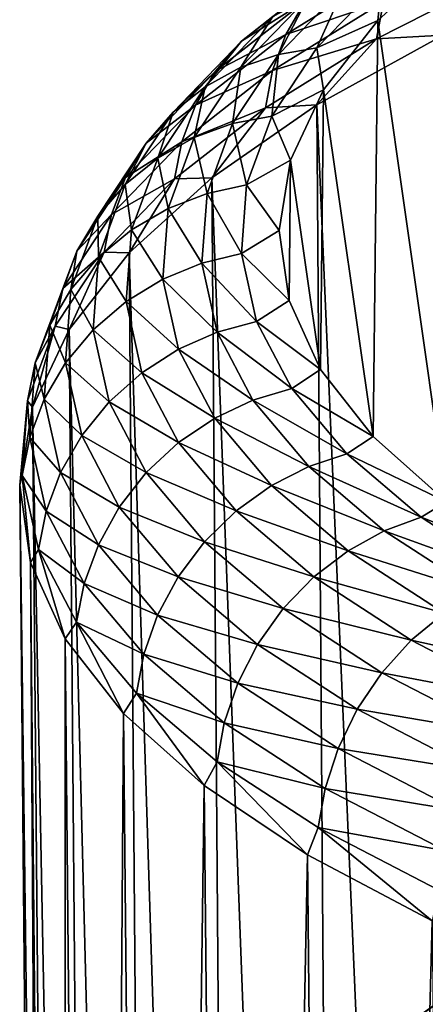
# Model space of a CAD drawing. Header units: millimetres. Extents: x -24 to 24, y 0 to 188.
# Tile 344 of 460: x -24.29 to -20.77, y 166.69 to 175.22. Entities that reach past the tile are written whole.
import ezdxf

# ---------------------------------------------------------------- set-up
doc = ezdxf.new("R2010")
doc.units = ezdxf.units.MM
doc.header["$LTSCALE"] = 58.620611
for name, color, linetype in [('166', 7, 'CONTINUOUS'), ('173', 7, 'CONTINUOUS'), ('178', 7, 'CONTINUOUS'), ('77', 7, 'CONTINUOUS')]:
    doc.layers.add(name, color=color, linetype=linetype)

msp = doc.modelspace()

# ---------------------------------------------------------------- linework, layer by layer
at = {"layer": '166', "color": 7, "linetype": 'CONTINUOUS'}
for points in [[(-21.1834, 175.2182, 228.0265), (-20.5345, 175.8085, 229.8517), (-20.5861, 171.0462, 214.7513), (-21.1834, 175.2182, 228.0265)], [(-21.6527, 174.6161, 226.1518), (-21.1834, 175.2182, 228.0265), (-21.2225, 171.611, 216.5888), (-21.6527, 174.6161, 226.1518)], [(-21.2225, 171.611, 216.5888), (-21.1834, 175.2182, 228.0265), (-20.5861, 171.0462, 214.7513), (-21.2225, 171.611, 216.5888)], [(-21.9385, 174.0074, 224.2428), (-21.6527, 174.6161, 226.1518), (-21.6789, 172.1942, 218.4726), (-21.9385, 174.0074, 224.2428)], [(-21.6789, 172.1942, 218.4726), (-21.6527, 174.6161, 226.1518), (-21.2225, 171.611, 216.5888), (-21.6789, 172.1942, 218.4726)], [(-22.0384, 173.3975, 222.3159), (-21.9385, 174.0074, 224.2428), (-21.9516, 172.7914, 220.3871), (-22.0384, 173.3975, 222.3159)], [(-21.9516, 172.7914, 220.3871), (-21.9385, 174.0074, 224.2428), (-21.6789, 172.1942, 218.4726), (-21.9516, 172.7914, 220.3871)]]:
    msp.add_3dface(points, dxfattribs=at)
at = {"layer": '173', "color": 7, "linetype": 'CONTINUOUS'}
for points in [[(-21.7108, 174.485, 233.3099), (-20.4089, 144.2236, 244.6894), (-20.617, 175.0909, 235.1658), (-21.7108, 174.485, 233.3099)], [(-22.6203, 173.8537, 231.3652), (-21.4878, 143.6412, 242.8421), (-21.7108, 174.485, 233.3099), (-22.6203, 173.8537, 231.3652)], [(-21.4878, 143.6412, 242.8421), (-20.4089, 144.2236, 244.6894), (-21.7108, 174.485, 233.3099), (-21.4878, 143.6412, 242.8421)], [(-23.3378, 173.2028, 229.3477), (-22.3834, 143.0313, 240.9076), (-22.6203, 173.8537, 231.3652), (-23.3378, 173.2028, 229.3477)], [(-22.3834, 143.0313, 240.9076), (-21.4878, 143.6412, 242.8421), (-22.6203, 173.8537, 231.3652), (-22.3834, 143.0313, 240.9076)], [(-23.8572, 172.5381, 227.2745), (-23.088, 142.3991, 238.9027), (-23.3378, 173.2028, 229.3477), (-23.8572, 172.5381, 227.2745)], [(-23.088, 142.3991, 238.9027), (-22.3834, 143.0313, 240.9076), (-23.3378, 173.2028, 229.3477), (-23.088, 142.3991, 238.9027)], [(-24.174, 171.8656, 225.1632), (-23.5956, 141.7501, 236.8443), (-23.8572, 172.5381, 227.2745), (-24.174, 171.8656, 225.1632)], [(-23.5956, 141.7501, 236.8443), (-23.088, 142.3991, 238.9027), (-23.8572, 172.5381, 227.2745), (-23.5956, 141.7501, 236.8443)], [(-24.2854, 171.1911, 223.0317), (-23.9019, 141.0897, 234.7499), (-24.174, 171.8656, 225.1632), (-24.2854, 171.1911, 223.0317)], [(-23.9019, 141.0897, 234.7499), (-23.5956, 141.7501, 236.8443), (-24.174, 171.8656, 225.1632), (-23.9019, 141.0897, 234.7499)], [(-24.0043, 140.4237, 232.6376), (-23.9019, 141.0897, 234.7499), (-24.2854, 171.1911, 223.0317), (-24.0043, 140.4237, 232.6376)], [(-24.1906, 170.5205, 220.8982), (-24.0043, 140.4237, 232.6376), (-24.2854, 171.1911, 223.0317), (-24.1906, 170.5205, 220.8982)], [(-23.9019, 139.7577, 230.5253), (-24.0043, 140.4237, 232.6376), (-24.1906, 170.5205, 220.8982), (-23.9019, 139.7577, 230.5253)], [(-23.8904, 169.8594, 218.7808), (-23.9019, 139.7577, 230.5253), (-24.1906, 170.5205, 220.8982), (-23.8904, 169.8594, 218.7808)], [(-23.5956, 139.0974, 228.431), (-23.9019, 139.7577, 230.5253), (-23.8904, 169.8594, 218.7808), (-23.5956, 139.0974, 228.431)], [(-23.3873, 169.2133, 216.6979), (-23.5956, 139.0974, 228.431), (-23.8904, 169.8594, 218.7808), (-23.3873, 169.2133, 216.6979)], [(-23.088, 138.4484, 226.3726), (-23.5956, 139.0974, 228.431), (-23.3873, 169.2133, 216.6979), (-23.088, 138.4484, 226.3726)], [(-22.6856, 168.5874, 214.6668), (-23.088, 138.4484, 226.3726), (-23.3873, 169.2133, 216.6979), (-22.6856, 168.5874, 214.6668)], [(-22.3834, 137.8162, 224.3676), (-23.088, 138.4484, 226.3726), (-22.6856, 168.5874, 214.6668), (-22.3834, 137.8162, 224.3676)], [(-21.7912, 167.9867, 212.705), (-22.3834, 137.8162, 224.3676), (-22.6856, 168.5874, 214.6668), (-21.7912, 167.9867, 212.705)], [(-21.4878, 137.2063, 222.4332), (-22.3834, 137.8162, 224.3676), (-21.7912, 167.9867, 212.705), (-21.4878, 137.2063, 222.4332)], [(-20.7121, 167.416, 210.8298), (-21.4878, 137.2063, 222.4332), (-21.7912, 167.9867, 212.705), (-20.7121, 167.416, 210.8298)], [(-20.4089, 136.6238, 220.5858), (-21.4878, 137.2063, 222.4332), (-20.7121, 167.416, 210.8298), (-20.4089, 136.6238, 220.5858)]]:
    msp.add_3dface(points, dxfattribs=at)
at = {"layer": '178', "color": 7, "linetype": 'CONTINUOUS'}
for points in [[(-20.5345, 175.8085, 229.8517), (-21.1834, 175.2182, 228.0265), (-21.1476, 175.5604, 229.1893), (-20.5345, 175.8085, 229.8517)], [(-21.0246, 175.6876, 233.814), (-21.8114, 175.385, 231.8324), (-21.9796, 175.0952, 232.0059), (-21.0246, 175.6876, 233.814)], [(-21.0246, 175.6876, 233.814), (-21.9796, 175.0952, 232.0059), (-21.134, 175.3785, 233.9796), (-21.0246, 175.6876, 233.814)], [(-21.593, 175.6386, 231.6471), (-22.0925, 175.2511, 229.6319), (-22.3623, 175.0374, 229.7988), (-21.593, 175.6386, 231.6471)], [(-21.593, 175.6386, 231.6471), (-22.3623, 175.0374, 229.7988), (-21.8114, 175.385, 231.8324), (-21.593, 175.6386, 231.6471)], [(-21.1926, 175.0591, 234.1186), (-20.617, 175.0909, 235.1658), (-20.0642, 175.6313, 235.8532), (-21.1926, 175.0591, 234.1186)], [(-21.1926, 175.0591, 234.1186), (-20.0642, 175.6313, 235.8532), (-21.134, 175.3785, 233.9796), (-21.1926, 175.0591, 234.1186)], [(-21.4715, 175.5134, 229.3219), (-21.7095, 174.979, 227.3871), (-22.042, 174.9229, 227.4919), (-21.4715, 175.5134, 229.3219)], [(-21.4715, 175.5134, 229.3219), (-22.042, 174.9229, 227.4919), (-21.791, 175.4108, 229.4709), (-21.4715, 175.5134, 229.3219)], [(-21.1476, 175.5604, 229.1893), (-21.1834, 175.2182, 228.0265), (-21.7095, 174.979, 227.3871), (-21.1476, 175.5604, 229.1893)], [(-21.1476, 175.5604, 229.1893), (-21.7095, 174.979, 227.3871), (-21.4715, 175.5134, 229.3219), (-21.1476, 175.5604, 229.1893)], [(-21.791, 175.4108, 229.4709), (-22.042, 174.9229, 227.4919), (-22.37, 174.8112, 227.6134), (-21.791, 175.4108, 229.4709)], [(-21.791, 175.4108, 229.4709), (-22.37, 174.8112, 227.6134), (-22.0925, 175.2511, 229.6319), (-21.791, 175.4108, 229.4709)], [(-21.8114, 175.385, 231.8324), (-22.3623, 175.0374, 229.7988), (-22.5884, 174.7774, 229.9649), (-21.8114, 175.385, 231.8324)], [(-21.8114, 175.385, 231.8324), (-22.5884, 174.7774, 229.9649), (-21.9796, 175.0952, 232.0059), (-21.8114, 175.385, 231.8324)], [(-21.1926, 175.0591, 234.1186), (-21.134, 175.3785, 233.9796), (-22.0939, 174.7827, 232.1614), (-21.1926, 175.0591, 234.1186)], [(-21.134, 175.3785, 233.9796), (-21.9796, 175.0952, 232.0059), (-22.0939, 174.7827, 232.1614), (-21.134, 175.3785, 233.9796)], [(-22.0925, 175.2511, 229.6319), (-22.37, 174.8112, 227.6134), (-22.6796, 174.6429, 227.7483), (-22.0925, 175.2511, 229.6319)], [(-22.0925, 175.2511, 229.6319), (-22.6796, 174.6429, 227.7483), (-22.3623, 175.0374, 229.7988), (-22.0925, 175.2511, 229.6319)], [(-21.1834, 175.2182, 228.0265), (-21.6527, 174.6161, 226.1518), (-21.7095, 174.979, 227.3871), (-21.1834, 175.2182, 228.0265)], [(-21.9796, 175.0952, 232.0059), (-22.5884, 174.7774, 229.9649), (-22.7625, 174.4826, 230.1234), (-21.9796, 175.0952, 232.0059)], [(-21.9796, 175.0952, 232.0059), (-22.7625, 174.4826, 230.1234), (-22.0939, 174.7827, 232.1614), (-21.9796, 175.0952, 232.0059)], [(-21.7108, 174.485, 233.3099), (-20.617, 175.0909, 235.1658), (-21.1926, 175.0591, 234.1186), (-21.7108, 174.485, 233.3099)], [(-22.3623, 175.0374, 229.7988), (-22.6796, 174.6429, 227.7483), (-22.9564, 174.4215, 227.8918), (-22.3623, 175.0374, 229.7988)], [(-22.3623, 175.0374, 229.7988), (-22.9564, 174.4215, 227.8918), (-22.5884, 174.7774, 229.9649), (-22.3623, 175.0374, 229.7988)], [(-22.1552, 174.4615, 232.2949), (-21.7108, 174.485, 233.3099), (-21.1926, 175.0591, 234.1186), (-22.1552, 174.4615, 232.2949)], [(-22.1552, 174.4615, 232.2949), (-21.1926, 175.0591, 234.1186), (-22.0939, 174.7827, 232.1614), (-22.1552, 174.4615, 232.2949)], [(-22.042, 174.9229, 227.4919), (-22.1015, 174.3884, 225.5435), (-22.44, 174.323, 225.6199), (-22.042, 174.9229, 227.4919)], [(-22.042, 174.9229, 227.4919), (-22.44, 174.323, 225.6199), (-22.37, 174.8112, 227.6134), (-22.042, 174.9229, 227.4919)], [(-21.7095, 174.979, 227.3871), (-21.6527, 174.6161, 226.1518), (-22.1015, 174.3884, 225.5435), (-21.7095, 174.979, 227.3871)], [(-21.7095, 174.979, 227.3871), (-22.1015, 174.3884, 225.5435), (-22.042, 174.9229, 227.4919), (-21.7095, 174.979, 227.3871)], [(-22.37, 174.8112, 227.6134), (-22.44, 174.323, 225.6199), (-22.7739, 174.2022, 225.7133), (-22.37, 174.8112, 227.6134)], [(-22.37, 174.8112, 227.6134), (-22.7739, 174.2022, 225.7133), (-22.6796, 174.6429, 227.7483), (-22.37, 174.8112, 227.6134)], [(-22.5884, 174.7774, 229.9649), (-22.9564, 174.4215, 227.8918), (-23.1886, 174.1549, 228.038), (-22.5884, 174.7774, 229.9649)], [(-22.5884, 174.7774, 229.9649), (-23.1886, 174.1549, 228.038), (-22.7625, 174.4826, 230.1234), (-22.5884, 174.7774, 229.9649)], [(-22.1552, 174.4615, 232.2949), (-22.0939, 174.7827, 232.1614), (-22.881, 174.1667, 230.2685), (-22.1552, 174.4615, 232.2949)], [(-22.0939, 174.7827, 232.1614), (-22.7625, 174.4826, 230.1234), (-22.881, 174.1667, 230.2685), (-22.0939, 174.7827, 232.1614)], [(-22.6796, 174.6429, 227.7483), (-22.7739, 174.2022, 225.7133), (-23.089, 174.0252, 225.8215), (-22.6796, 174.6429, 227.7483)], [(-22.6796, 174.6429, 227.7483), (-23.089, 174.0252, 225.8215), (-22.9564, 174.4215, 227.8918), (-22.6796, 174.6429, 227.7483)], [(-21.6527, 174.6161, 226.1518), (-21.9385, 174.0074, 224.2428), (-22.1015, 174.3884, 225.5435), (-21.6527, 174.6161, 226.1518)], [(-22.7625, 174.4826, 230.1234), (-23.1886, 174.1549, 228.038), (-23.3674, 173.8551, 228.1811), (-22.7625, 174.4826, 230.1234)], [(-22.7625, 174.4826, 230.1234), (-23.3674, 173.8551, 228.1811), (-22.881, 174.1667, 230.2685), (-22.7625, 174.4826, 230.1234)], [(-22.6203, 173.8537, 231.3652), (-21.7108, 174.485, 233.3099), (-22.1552, 174.4615, 232.2949), (-22.6203, 173.8537, 231.3652)], [(-22.9564, 174.4215, 227.8918), (-23.089, 174.0252, 225.8215), (-23.3709, 173.7959, 225.9409), (-22.9564, 174.4215, 227.8918)], [(-22.9564, 174.4215, 227.8918), (-23.3709, 173.7959, 225.9409), (-23.1886, 174.1549, 228.038), (-22.9564, 174.4215, 227.8918)], [(-22.9445, 173.8435, 230.3961), (-22.6203, 173.8537, 231.3652), (-22.1552, 174.4615, 232.2949), (-22.9445, 173.8435, 230.3961)], [(-22.9445, 173.8435, 230.3961), (-22.1552, 174.4615, 232.2949), (-22.881, 174.1667, 230.2685), (-22.9445, 173.8435, 230.3961)], [(-22.1015, 174.3884, 225.5435), (-22.3204, 173.7933, 223.673), (-22.44, 174.323, 225.6199), (-22.1015, 174.3884, 225.5435)], [(-22.1015, 174.3884, 225.5435), (-21.9385, 174.0074, 224.2428), (-22.3204, 173.7933, 223.673), (-22.1015, 174.3884, 225.5435)], [(-22.44, 174.323, 225.6199), (-22.6623, 173.7186, 223.7205), (-22.7739, 174.2022, 225.7133), (-22.44, 174.323, 225.6199)], [(-22.44, 174.323, 225.6199), (-22.3204, 173.7933, 223.673), (-22.6623, 173.7186, 223.7205), (-22.44, 174.323, 225.6199)], [(-23.1886, 174.1549, 228.038), (-23.3709, 173.7959, 225.9409), (-23.6072, 173.5228, 226.0669), (-23.1886, 174.1549, 228.038)], [(-23.1886, 174.1549, 228.038), (-23.6072, 173.5228, 226.0669), (-23.3674, 173.8551, 228.1811), (-23.1886, 174.1549, 228.038)], [(-22.9445, 173.8435, 230.3961), (-22.881, 174.1667, 230.2685), (-23.4889, 173.5356, 228.3155), (-22.9445, 173.8435, 230.3961)], [(-22.881, 174.1667, 230.2685), (-23.3674, 173.8551, 228.1811), (-23.4889, 173.5356, 228.3155), (-22.881, 174.1667, 230.2685)], [(-22.7739, 174.2022, 225.7133), (-22.9995, 173.5886, 223.7853), (-23.089, 174.0252, 225.8215), (-22.7739, 174.2022, 225.7133)], [(-22.7739, 174.2022, 225.7133), (-22.6623, 173.7186, 223.7205), (-22.9995, 173.5886, 223.7853), (-22.7739, 174.2022, 225.7133)], [(-23.089, 174.0252, 225.8215), (-23.3177, 173.403, 223.8664), (-23.3709, 173.7959, 225.9409), (-23.089, 174.0252, 225.8215)], [(-23.089, 174.0252, 225.8215), (-22.9995, 173.5886, 223.7853), (-23.3177, 173.403, 223.8664), (-23.089, 174.0252, 225.8215)], [(-21.9385, 174.0074, 224.2428), (-22.0384, 173.3975, 222.3159), (-22.3204, 173.7933, 223.673), (-21.9385, 174.0074, 224.2428)], [(-23.3674, 173.8551, 228.1811), (-23.6072, 173.5228, 226.0669), (-23.7892, 173.2178, 226.1941), (-23.3674, 173.8551, 228.1811)], [(-23.3674, 173.8551, 228.1811), (-23.7892, 173.2178, 226.1941), (-23.4889, 173.5356, 228.3155), (-23.3674, 173.8551, 228.1811)], [(-23.3709, 173.7959, 225.9409), (-23.6024, 173.1659, 223.9615), (-23.6072, 173.5228, 226.0669), (-23.3709, 173.7959, 225.9409)], [(-23.3709, 173.7959, 225.9409), (-23.3177, 173.403, 223.8664), (-23.6024, 173.1659, 223.9615), (-23.3709, 173.7959, 225.9409)], [(-23.5541, 173.2104, 228.437), (-23.3378, 173.2028, 229.3477), (-22.9445, 173.8435, 230.3961), (-23.5541, 173.2104, 228.437)], [(-23.5541, 173.2104, 228.437), (-22.9445, 173.8435, 230.3961), (-23.4889, 173.5356, 228.3155), (-23.5541, 173.2104, 228.437)], [(-23.3378, 173.2028, 229.3477), (-22.6203, 173.8537, 231.3652), (-22.9445, 173.8435, 230.3961), (-23.3378, 173.2028, 229.3477)], [(-22.3204, 173.7933, 223.673), (-22.3646, 173.1985, 221.7901), (-22.6623, 173.7186, 223.7205), (-22.3204, 173.7933, 223.673)], [(-22.3204, 173.7933, 223.673), (-22.0384, 173.3975, 222.3159), (-22.3646, 173.1985, 221.7901), (-22.3204, 173.7933, 223.673)], [(-22.6623, 173.7186, 223.7205), (-22.7071, 173.1147, 221.8086), (-22.9995, 173.5886, 223.7853), (-22.6623, 173.7186, 223.7205)], [(-22.6623, 173.7186, 223.7205), (-22.3646, 173.1985, 221.7901), (-22.7071, 173.1147, 221.8086), (-22.6623, 173.7186, 223.7205)], [(-23.5541, 173.2104, 228.437), (-23.4889, 173.5356, 228.3155), (-23.913, 172.8948, 226.3175), (-23.5541, 173.2104, 228.437)], [(-23.4889, 173.5356, 228.3155), (-23.7892, 173.2178, 226.1941), (-23.913, 172.8948, 226.3175), (-23.4889, 173.5356, 228.3155)], [(-22.9995, 173.5886, 223.7853), (-23.045, 172.9756, 221.8446), (-23.3177, 173.403, 223.8664), (-22.9995, 173.5886, 223.7853)], [(-22.9995, 173.5886, 223.7853), (-22.7071, 173.1147, 221.8086), (-23.045, 172.9756, 221.8446), (-22.9995, 173.5886, 223.7853)], [(-23.6072, 173.5228, 226.0669), (-23.6024, 173.1659, 223.9615), (-23.841, 172.8862, 224.0669), (-23.6072, 173.5228, 226.0669)], [(-23.6072, 173.5228, 226.0669), (-23.841, 172.8862, 224.0669), (-23.7892, 173.2178, 226.1941), (-23.6072, 173.5228, 226.0669)], [(-23.3177, 173.403, 223.8664), (-23.3639, 172.7813, 221.8984), (-23.6024, 173.1659, 223.9615), (-23.3177, 173.403, 223.8664)], [(-23.3177, 173.403, 223.8664), (-23.045, 172.9756, 221.8446), (-23.3639, 172.7813, 221.8984), (-23.3177, 173.403, 223.8664)], [(-22.0384, 173.3975, 222.3159), (-21.9516, 172.7914, 220.3871), (-22.3646, 173.1985, 221.7901), (-22.0384, 173.3975, 222.3159)], [(-23.7892, 173.2178, 226.1941), (-23.841, 172.8862, 224.0669), (-24.0249, 172.576, 224.178), (-23.7892, 173.2178, 226.1941)], [(-23.7892, 173.2178, 226.1941), (-24.0249, 172.576, 224.178), (-23.913, 172.8948, 226.3175), (-23.7892, 173.2178, 226.1941)], [(-23.9794, 172.5675, 226.4329), (-23.8572, 172.5381, 227.2745), (-23.5541, 173.2104, 228.437), (-23.9794, 172.5675, 226.4329)], [(-23.9794, 172.5675, 226.4329), (-23.5541, 173.2104, 228.437), (-23.913, 172.8948, 226.3175), (-23.9794, 172.5675, 226.4329)], [(-23.8572, 172.5381, 227.2745), (-23.3378, 173.2028, 229.3477), (-23.5541, 173.2104, 228.437), (-23.8572, 172.5381, 227.2745)], [(-22.3646, 173.1985, 221.7901), (-22.2336, 172.6088, 219.9097), (-22.7071, 173.1147, 221.8086), (-22.3646, 173.1985, 221.7901)], [(-22.3646, 173.1985, 221.7901), (-21.9516, 172.7914, 220.3871), (-22.2336, 172.6088, 219.9097), (-22.3646, 173.1985, 221.7901)], [(-23.6024, 173.1659, 223.9615), (-23.6491, 172.5365, 221.9689), (-23.841, 172.8862, 224.0669), (-23.6024, 173.1659, 223.9615)], [(-23.6024, 173.1659, 223.9615), (-23.3639, 172.7813, 221.8984), (-23.6491, 172.5365, 221.9689), (-23.6024, 173.1659, 223.9615)], [(-22.7071, 173.1147, 221.8086), (-22.5741, 172.5159, 219.8992), (-23.045, 172.9756, 221.8446), (-22.7071, 173.1147, 221.8086)], [(-22.7071, 173.1147, 221.8086), (-22.2336, 172.6088, 219.9097), (-22.5741, 172.5159, 219.8992), (-22.7071, 173.1147, 221.8086)], [(-23.045, 172.9756, 221.8446), (-22.9101, 172.3679, 219.9064), (-23.3639, 172.7813, 221.8984), (-23.045, 172.9756, 221.8446)], [(-23.045, 172.9756, 221.8446), (-22.5741, 172.5159, 219.8992), (-22.9101, 172.3679, 219.9064), (-23.045, 172.9756, 221.8446)], [(-23.9794, 172.5675, 226.4329), (-23.913, 172.8948, 226.3175), (-24.1499, 172.2494, 224.2903), (-23.9794, 172.5675, 226.4329)], [(-23.913, 172.8948, 226.3175), (-24.0249, 172.576, 224.178), (-24.1499, 172.2494, 224.2903), (-23.913, 172.8948, 226.3175)], [(-23.841, 172.8862, 224.0669), (-23.8882, 172.2502, 222.0536), (-24.0249, 172.576, 224.178), (-23.841, 172.8862, 224.0669)], [(-23.841, 172.8862, 224.0669), (-23.6491, 172.5365, 221.9689), (-23.8882, 172.2502, 222.0536), (-23.841, 172.8862, 224.0669)], [(-23.3639, 172.7813, 221.8984), (-23.227, 172.1651, 219.933), (-23.6491, 172.5365, 221.9689), (-23.3639, 172.7813, 221.8984)], [(-23.3639, 172.7813, 221.8984), (-22.9101, 172.3679, 219.9064), (-23.227, 172.1651, 219.933), (-23.3639, 172.7813, 221.8984)], [(-21.9516, 172.7914, 220.3871), (-21.6789, 172.1942, 218.4726), (-22.2336, 172.6088, 219.9097), (-21.9516, 172.7914, 220.3871)], [(-22.2336, 172.6088, 219.9097), (-21.9286, 172.0287, 218.0465), (-22.5741, 172.5159, 219.8992), (-22.2336, 172.6088, 219.9097)], [(-22.2336, 172.6088, 219.9097), (-21.6789, 172.1942, 218.4726), (-21.9286, 172.0287, 218.0465), (-22.2336, 172.6088, 219.9097)], [(-24.2169, 171.9201, 224.3993), (-24.174, 171.8656, 225.1632), (-23.9794, 172.5675, 226.4329), (-24.2169, 171.9201, 224.3993)], [(-24.2169, 171.9201, 224.3993), (-23.9794, 172.5675, 226.4329), (-24.1499, 172.2494, 224.2903), (-24.2169, 171.9201, 224.3993)], [(-24.174, 171.8656, 225.1632), (-23.8572, 172.5381, 227.2745), (-23.9794, 172.5675, 226.4329), (-24.174, 171.8656, 225.1632)], [(-24.0249, 172.576, 224.178), (-24.0724, 171.9349, 222.1486), (-24.1499, 172.2494, 224.2903), (-24.0249, 172.576, 224.178)], [(-24.0249, 172.576, 224.178), (-23.8882, 172.2502, 222.0536), (-24.0724, 171.9349, 222.1486), (-24.0249, 172.576, 224.178)], [(-23.6491, 172.5365, 221.9689), (-23.5106, 171.9126, 219.9789), (-23.8882, 172.2502, 222.0536), (-23.6491, 172.5365, 221.9689)], [(-23.6491, 172.5365, 221.9689), (-23.227, 172.1651, 219.933), (-23.5106, 171.9126, 219.9789), (-23.6491, 172.5365, 221.9689)], [(-22.5741, 172.5159, 219.8992), (-22.2644, 171.927, 218.0072), (-22.9101, 172.3679, 219.9064), (-22.5741, 172.5159, 219.8992)], [(-22.5741, 172.5159, 219.8992), (-21.9286, 172.0287, 218.0465), (-22.2644, 171.927, 218.0072), (-22.5741, 172.5159, 219.8992)], [(-22.9101, 172.3679, 219.9064), (-22.5957, 171.7701, 217.9859), (-23.227, 172.1651, 219.933), (-22.9101, 172.3679, 219.9064)], [(-22.9101, 172.3679, 219.9064), (-22.2644, 171.927, 218.0072), (-22.5957, 171.7701, 217.9859), (-22.9101, 172.3679, 219.9064)], [(-24.2169, 171.9201, 224.3993), (-24.1499, 172.2494, 224.2903), (-24.1977, 171.6047, 222.2496), (-24.2169, 171.9201, 224.3993)], [(-24.1499, 172.2494, 224.2903), (-24.0724, 171.9349, 222.1486), (-24.1977, 171.6047, 222.2496), (-24.1499, 172.2494, 224.2903)], [(-23.8882, 172.2502, 222.0536), (-23.7483, 171.6198, 220.0428), (-24.0724, 171.9349, 222.1486), (-23.8882, 172.2502, 222.0536)], [(-23.8882, 172.2502, 222.0536), (-23.5106, 171.9126, 219.9789), (-23.7483, 171.6198, 220.0428), (-23.8882, 172.2502, 222.0536)], [(-21.6789, 172.1942, 218.4726), (-21.2225, 171.611, 216.5888), (-21.9286, 172.0287, 218.0465), (-21.6789, 172.1942, 218.4726)], [(-23.227, 172.1651, 219.933), (-22.9084, 171.559, 217.9854), (-23.5106, 171.9126, 219.9789), (-23.227, 172.1651, 219.933)], [(-23.227, 172.1651, 219.933), (-22.5957, 171.7701, 217.9859), (-22.9084, 171.559, 217.9854), (-23.227, 172.1651, 219.933)], [(-21.9286, 172.0287, 218.0465), (-21.4519, 171.4626, 216.2152), (-22.2644, 171.927, 218.0072), (-21.9286, 172.0287, 218.0465)], [(-21.9286, 172.0287, 218.0465), (-21.2225, 171.611, 216.5888), (-21.4519, 171.4626, 216.2152), (-21.9286, 172.0287, 218.0465)], [(-24.2854, 171.1911, 223.0317), (-24.174, 171.8656, 225.1632), (-24.2169, 171.9201, 224.3993), (-24.2854, 171.1911, 223.0317)], [(-24.2648, 171.2735, 222.3523), (-24.2854, 171.1911, 223.0317), (-24.2169, 171.9201, 224.3993), (-24.2648, 171.2735, 222.3523)], [(-24.2648, 171.2735, 222.3523), (-24.2169, 171.9201, 224.3993), (-24.1977, 171.6047, 222.2496), (-24.2648, 171.2735, 222.3523)], [(-24.0724, 171.9349, 222.1486), (-23.9314, 171.2995, 220.1216), (-24.1977, 171.6047, 222.2496), (-24.0724, 171.9349, 222.1486)], [(-24.0724, 171.9349, 222.1486), (-23.7483, 171.6198, 220.0428), (-23.9314, 171.2995, 220.1216), (-24.0724, 171.9349, 222.1486)], [(-23.5106, 171.9126, 219.9789), (-23.1881, 171.299, 218.0071), (-23.7483, 171.6198, 220.0428), (-23.5106, 171.9126, 219.9789)], [(-23.5106, 171.9126, 219.9789), (-22.9084, 171.559, 217.9854), (-23.1881, 171.299, 218.0071), (-23.5106, 171.9126, 219.9789)], [(-22.2644, 171.927, 218.0072), (-21.7804, 171.3522, 216.1475), (-22.5957, 171.7701, 217.9859), (-22.2644, 171.927, 218.0072)], [(-22.2644, 171.927, 218.0072), (-21.4519, 171.4626, 216.2152), (-21.7804, 171.3522, 216.1475), (-22.2644, 171.927, 218.0072)], [(-22.5957, 171.7701, 217.9859), (-22.1045, 171.1869, 216.0982), (-22.9084, 171.559, 217.9854), (-22.5957, 171.7701, 217.9859)], [(-22.5957, 171.7701, 217.9859), (-21.7804, 171.3522, 216.1475), (-22.1045, 171.1869, 216.0982), (-22.5957, 171.7701, 217.9859)], [(-24.2648, 171.2735, 222.3523), (-24.1977, 171.6047, 222.2496), (-24.056, 170.9658, 220.2114), (-24.2648, 171.2735, 222.3523)], [(-24.1977, 171.6047, 222.2496), (-23.9314, 171.2995, 220.1216), (-24.056, 170.9658, 220.2114), (-24.1977, 171.6047, 222.2496)], [(-23.7483, 171.6198, 220.0428), (-23.4225, 170.9999, 218.0504), (-23.9314, 171.2995, 220.1216), (-23.7483, 171.6198, 220.0428)], [(-23.7483, 171.6198, 220.0428), (-23.1881, 171.299, 218.0071), (-23.4225, 170.9999, 218.0504), (-23.7483, 171.6198, 220.0428)], [(-21.2225, 171.611, 216.5888), (-20.5861, 171.0462, 214.7513), (-21.4519, 171.4626, 216.2152), (-21.2225, 171.611, 216.5888)], [(-22.9084, 171.559, 217.9854), (-22.4104, 170.9677, 216.0711), (-23.1881, 171.299, 218.0071), (-22.9084, 171.559, 217.9854)], [(-22.9084, 171.559, 217.9854), (-22.1045, 171.1869, 216.0982), (-22.4104, 170.9677, 216.0711), (-22.9084, 171.559, 217.9854)], [(-21.4519, 171.4626, 216.2152), (-20.8072, 170.9147, 214.4301), (-21.7804, 171.3522, 216.1475), (-21.4519, 171.4626, 216.2152)], [(-21.4519, 171.4626, 216.2152), (-20.5861, 171.0462, 214.7513), (-20.8072, 170.9147, 214.4301), (-21.4519, 171.4626, 216.2152)], [(-21.7804, 171.3522, 216.1475), (-21.1259, 170.796, 214.3349), (-22.1045, 171.1869, 216.0982), (-21.7804, 171.3522, 216.1475)], [(-21.7804, 171.3522, 216.1475), (-20.8072, 170.9147, 214.4301), (-21.1259, 170.796, 214.3349), (-21.7804, 171.3522, 216.1475)], [(-24.1906, 170.5205, 220.8982), (-24.2854, 171.1911, 223.0317), (-24.2648, 171.2735, 222.3523), (-24.1906, 170.5205, 220.8982)], [(-24.1227, 170.6326, 220.3078), (-24.1906, 170.5205, 220.8982), (-24.2648, 171.2735, 222.3523), (-24.1227, 170.6326, 220.3078)], [(-24.1227, 170.6326, 220.3078), (-24.2648, 171.2735, 222.3523), (-24.056, 170.9658, 220.2114), (-24.1227, 170.6326, 220.3078)], [(-23.9314, 171.2995, 220.1216), (-23.6031, 170.6747, 218.1132), (-24.056, 170.9658, 220.2114), (-23.9314, 171.2995, 220.1216)], [(-23.9314, 171.2995, 220.1216), (-23.4225, 170.9999, 218.0504), (-23.6031, 170.6747, 218.1132), (-23.9314, 171.2995, 220.1216)], [(-23.1881, 171.299, 218.0071), (-22.684, 170.7005, 216.0688), (-23.4225, 170.9999, 218.0504), (-23.1881, 171.299, 218.0071)], [(-23.1881, 171.299, 218.0071), (-22.4104, 170.9677, 216.0711), (-22.684, 170.7005, 216.0688), (-23.1881, 171.299, 218.0071)], [(-22.1045, 171.1869, 216.0982), (-21.4403, 170.6225, 214.2582), (-22.4104, 170.9677, 216.0711), (-22.1045, 171.1869, 216.0982)], [(-22.1045, 171.1869, 216.0982), (-21.1259, 170.796, 214.3349), (-21.4403, 170.6225, 214.2582), (-22.1045, 171.1869, 216.0982)], [(-23.4225, 170.9999, 218.0504), (-22.9133, 170.3953, 216.0919), (-23.6031, 170.6747, 218.1132), (-23.4225, 170.9999, 218.0504)], [(-23.4225, 170.9999, 218.0504), (-22.684, 170.7005, 216.0688), (-22.9133, 170.3953, 216.0919), (-23.4225, 170.9999, 218.0504)], [(-20.5861, 171.0462, 214.7513), (-19.775, 170.5043, 212.976), (-20.8072, 170.9147, 214.4301), (-20.5861, 171.0462, 214.7513)], [(-24.1227, 170.6326, 220.3078), (-24.056, 170.9658, 220.2114), (-23.7259, 170.3376, 218.1919), (-24.1227, 170.6326, 220.3078)], [(-24.056, 170.9658, 220.2114), (-23.6031, 170.6747, 218.1132), (-23.7259, 170.3376, 218.1919), (-24.056, 170.9658, 220.2114)], [(-22.4104, 170.9677, 216.0711), (-21.7369, 170.3956, 214.2052), (-22.684, 170.7005, 216.0688), (-22.4104, 170.9677, 216.0711)], [(-22.4104, 170.9677, 216.0711), (-21.4403, 170.6225, 214.2582), (-21.7369, 170.3956, 214.2052), (-22.4104, 170.9677, 216.0711)], [(-20.8072, 170.9147, 214.4301), (-19.9997, 170.3889, 212.7055), (-21.1259, 170.796, 214.3349), (-20.8072, 170.9147, 214.4301)], [(-20.8072, 170.9147, 214.4301), (-19.775, 170.5043, 212.976), (-19.9997, 170.3889, 212.7055), (-20.8072, 170.9147, 214.4301)], [(-21.1259, 170.796, 214.3349), (-20.306, 170.2624, 212.5835), (-21.4403, 170.6225, 214.2582), (-21.1259, 170.796, 214.3349)], [(-21.1259, 170.796, 214.3349), (-19.9997, 170.3889, 212.7055), (-20.306, 170.2624, 212.5835), (-21.1259, 170.796, 214.3349)], [(-23.8904, 169.8594, 218.7808), (-24.1906, 170.5205, 220.8982), (-24.1227, 170.6326, 220.3078), (-23.8904, 169.8594, 218.7808)], [(-23.7918, 170.0024, 218.282), (-23.8904, 169.8594, 218.7808), (-24.1227, 170.6326, 220.3078), (-23.7918, 170.0024, 218.282)], [(-23.7918, 170.0024, 218.282), (-24.1227, 170.6326, 220.3078), (-23.7259, 170.3376, 218.1919), (-23.7918, 170.0024, 218.282)], [(-23.6031, 170.6747, 218.1132), (-23.09, 170.0652, 216.139), (-23.7259, 170.3376, 218.1919), (-23.6031, 170.6747, 218.1132)], [(-23.6031, 170.6747, 218.1132), (-22.9133, 170.3953, 216.0919), (-23.09, 170.0652, 216.139), (-23.6031, 170.6747, 218.1132)], [(-22.684, 170.7005, 216.0688), (-22.0023, 170.1214, 214.1796), (-22.9133, 170.3953, 216.0919), (-22.684, 170.7005, 216.0688)], [(-22.684, 170.7005, 216.0688), (-21.7369, 170.3956, 214.2052), (-22.0023, 170.1214, 214.1796), (-22.684, 170.7005, 216.0688)], [(-21.4403, 170.6225, 214.2582), (-20.6082, 170.0811, 212.4804), (-21.7369, 170.3956, 214.2052), (-21.4403, 170.6225, 214.2582)], [(-21.4403, 170.6225, 214.2582), (-20.306, 170.2624, 212.5835), (-20.6082, 170.0811, 212.4804), (-21.4403, 170.6225, 214.2582)], [(-22.9133, 170.3953, 216.0919), (-22.2248, 169.8102, 214.1829), (-23.09, 170.0652, 216.139), (-22.9133, 170.3953, 216.0919)], [(-22.9133, 170.3953, 216.0919), (-22.0023, 170.1214, 214.1796), (-22.2248, 169.8102, 214.1829), (-22.9133, 170.3953, 216.0919)], [(-21.7369, 170.3956, 214.2052), (-20.8934, 169.8467, 212.4024), (-22.0023, 170.1214, 214.1796), (-21.7369, 170.3956, 214.2052)], [(-21.7369, 170.3956, 214.2052), (-20.6082, 170.0811, 212.4804), (-20.8934, 169.8467, 212.4024), (-21.7369, 170.3956, 214.2052)], [(-23.7918, 170.0024, 218.282), (-23.7259, 170.3376, 218.1919), (-23.2102, 169.7248, 216.2067), (-23.7918, 170.0024, 218.282)], [(-23.7259, 170.3376, 218.1919), (-23.09, 170.0652, 216.139), (-23.2102, 169.7248, 216.2067), (-23.7259, 170.3376, 218.1919)], [(-22.0023, 170.1214, 214.1796), (-21.1485, 169.5659, 212.3542), (-22.2248, 169.8102, 214.1829), (-22.0023, 170.1214, 214.1796)], [(-22.0023, 170.1214, 214.1796), (-20.8934, 169.8467, 212.4024), (-21.1485, 169.5659, 212.3542), (-22.0023, 170.1214, 214.1796)], [(-23.09, 170.0652, 216.139), (-22.3961, 169.4756, 214.2146), (-23.2102, 169.7248, 216.2067), (-23.09, 170.0652, 216.139)], [(-23.09, 170.0652, 216.139), (-22.2248, 169.8102, 214.1829), (-22.3961, 169.4756, 214.2146), (-23.09, 170.0652, 216.139)], [(-20.6082, 170.0811, 212.4804), (-19.6148, 169.5663, 210.7787), (-20.8934, 169.8467, 212.4024), (-20.6082, 170.0811, 212.4804)], [(-23.3873, 169.2133, 216.6979), (-23.8904, 169.8594, 218.7808), (-23.7918, 170.0024, 218.282), (-23.3873, 169.2133, 216.6979)], [(-23.2746, 169.3878, 216.2907), (-23.3873, 169.2133, 216.6979), (-23.7918, 170.0024, 218.282), (-23.2746, 169.3878, 216.2907)], [(-23.2746, 169.3878, 216.2907), (-23.7918, 170.0024, 218.282), (-23.2102, 169.7248, 216.2067), (-23.2746, 169.3878, 216.2907)], [(-22.2248, 169.8102, 214.1829), (-21.3623, 169.2491, 212.3385), (-22.3961, 169.4756, 214.2146), (-22.2248, 169.8102, 214.1829)], [(-22.2248, 169.8102, 214.1829), (-21.1485, 169.5659, 212.3542), (-21.3623, 169.2491, 212.3385), (-22.2248, 169.8102, 214.1829)], [(-20.8934, 169.8467, 212.4024), (-19.8862, 169.325, 210.6766), (-21.1485, 169.5659, 212.3542), (-20.8934, 169.8467, 212.4024)], [(-20.8934, 169.8467, 212.4024), (-19.6148, 169.5663, 210.7787), (-19.8862, 169.325, 210.6766), (-20.8934, 169.8467, 212.4024)], [(-23.2746, 169.3878, 216.2907), (-23.2102, 169.7248, 216.2067), (-22.5127, 169.132, 214.2717), (-23.2746, 169.3878, 216.2907)], [(-23.2102, 169.7248, 216.2067), (-22.3961, 169.4756, 214.2146), (-22.5127, 169.132, 214.2717), (-23.2102, 169.7248, 216.2067)], [(-21.1485, 169.5659, 212.3542), (-20.129, 169.0378, 210.6069), (-21.3623, 169.2491, 212.3385), (-21.1485, 169.5659, 212.3542)], [(-21.1485, 169.5659, 212.3542), (-19.8862, 169.325, 210.6766), (-20.129, 169.0378, 210.6069), (-21.1485, 169.5659, 212.3542)], [(-22.3961, 169.4756, 214.2146), (-21.527, 168.9101, 212.3553), (-22.5127, 169.132, 214.2717), (-22.3961, 169.4756, 214.2146)], [(-22.3961, 169.4756, 214.2146), (-21.3623, 169.2491, 212.3385), (-21.527, 168.9101, 212.3553), (-22.3961, 169.4756, 214.2146)], [(-22.6856, 168.5874, 214.6668), (-23.3873, 169.2133, 216.6979), (-23.2746, 169.3878, 216.2907), (-22.6856, 168.5874, 214.6668)], [(-22.5752, 168.7932, 214.3496), (-22.6856, 168.5874, 214.6668), (-23.2746, 169.3878, 216.2907), (-22.5752, 168.7932, 214.3496)], [(-22.5752, 168.7932, 214.3496), (-23.2746, 169.3878, 216.2907), (-22.5127, 169.132, 214.2717), (-22.5752, 168.7932, 214.3496)], [(-21.3623, 169.2491, 212.3385), (-20.3325, 168.7158, 210.5729), (-21.527, 168.9101, 212.3553), (-21.3623, 169.2491, 212.3385)], [(-21.3623, 169.2491, 212.3385), (-20.129, 169.0378, 210.6069), (-20.3325, 168.7158, 210.5729), (-21.3623, 169.2491, 212.3385)], [(-22.5752, 168.7932, 214.3496), (-22.5127, 169.132, 214.2717), (-21.639, 168.5634, 212.4021), (-22.5752, 168.7932, 214.3496)], [(-22.5127, 169.132, 214.2717), (-21.527, 168.9101, 212.3553), (-21.639, 168.5634, 212.4021), (-22.5127, 169.132, 214.2717)], [(-21.527, 168.9101, 212.3553), (-20.4893, 168.3726, 210.5755), (-21.639, 168.5634, 212.4021), (-21.527, 168.9101, 212.3553)], [(-21.527, 168.9101, 212.3553), (-20.3325, 168.7158, 210.5729), (-20.4893, 168.3726, 210.5755), (-21.527, 168.9101, 212.3553)], [(-21.7912, 167.9867, 212.705), (-22.6856, 168.5874, 214.6668), (-22.5752, 168.7932, 214.3496), (-21.7912, 167.9867, 212.705)], [(-21.6991, 168.2229, 212.4742), (-21.7912, 167.9867, 212.705), (-22.5752, 168.7932, 214.3496), (-21.6991, 168.2229, 212.4742)], [(-21.6991, 168.2229, 212.4742), (-22.5752, 168.7932, 214.3496), (-21.639, 168.5634, 212.4021), (-21.6991, 168.2229, 212.4742)], [(-21.6991, 168.2229, 212.4742), (-21.639, 168.5634, 212.4021), (-20.5959, 168.023, 210.6124), (-21.6991, 168.2229, 212.4742)], [(-21.639, 168.5634, 212.4021), (-20.4893, 168.3726, 210.5755), (-20.5959, 168.023, 210.6124), (-21.639, 168.5634, 212.4021)], [(-20.7121, 167.416, 210.8298), (-21.7912, 167.9867, 212.705), (-21.6991, 168.2229, 212.4742), (-20.7121, 167.416, 210.8298)], [(-20.6531, 167.6809, 210.6789), (-20.7121, 167.416, 210.8298), (-21.6991, 168.2229, 212.4742), (-20.6531, 167.6809, 210.6789)], [(-20.6531, 167.6809, 210.6789), (-21.6991, 168.2229, 212.4742), (-20.5959, 168.023, 210.6124), (-20.6531, 167.6809, 210.6789)]]:
    msp.add_3dface(points, dxfattribs=at)
at = {"layer": '77', "color": 7, "linetype": 'CONTINUOUS'}
for points in [[(-21.8223, 165.866, -1.0564), (-21.8268, 165.866, 0.9588), (-19.612, 167.4699, -0.816), (-21.8223, 165.866, -1.0564)], [(-21.8268, 165.866, 0.9588), (-21.6456, 165.866, 2.9657), (-19.6034, 167.4699, 1.0025), (-21.8268, 165.866, 0.9588)], [(-19.612, 167.4699, -0.816), (-21.8268, 165.866, 0.9588), (-19.6034, 167.4699, 1.0025), (-19.612, 167.4699, -0.816)], [(-21.6321, 165.866, -3.0625), (-21.8223, 165.866, -1.0564), (-19.4523, 167.4699, -2.6275), (-21.6321, 165.866, -3.0625)], [(-19.4523, 167.4699, -2.6275), (-21.8223, 165.866, -1.0564), (-19.612, 167.4699, -0.816), (-19.4523, 167.4699, -2.6275)], [(-21.6456, 165.866, 2.9657), (-21.2803, 165.866, 4.9475), (-19.4264, 167.4699, 2.8124), (-21.6456, 165.866, 2.9657)], [(-19.6034, 167.4699, 1.0025), (-21.6456, 165.866, 2.9657), (-19.4264, 167.4699, 2.8124), (-19.6034, 167.4699, 1.0025)], [(-21.2579, 165.866, -5.0426), (-21.6321, 165.866, -3.0625), (-19.1257, 167.4699, -4.4165), (-21.2579, 165.866, -5.0426)], [(-19.1257, 167.4699, -4.4165), (-21.6321, 165.866, -3.0625), (-19.4523, 167.4699, -2.6275), (-19.1257, 167.4699, -4.4165)], [(-21.2803, 165.866, 4.9475), (-20.7339, 165.866, 6.8871), (-19.0828, 167.4699, 4.5982), (-21.2803, 165.866, 4.9475)], [(-19.4264, 167.4699, 2.8124), (-21.2803, 165.866, 4.9475), (-19.0828, 167.4699, 4.5982), (-19.4264, 167.4699, 2.8124)], [(-20.7029, 165.866, -6.9798), (-21.2579, 165.866, -5.0426), (-18.6349, 167.4699, -6.1675), (-20.7029, 165.866, -6.9798)], [(-18.6349, 167.4699, -6.1675), (-21.2579, 165.866, -5.0426), (-19.1257, 167.4699, -4.4165), (-18.6349, 167.4699, -6.1675)]]:
    msp.add_3dface(points, dxfattribs=at)

doc.saveas('drawing.dxf')
